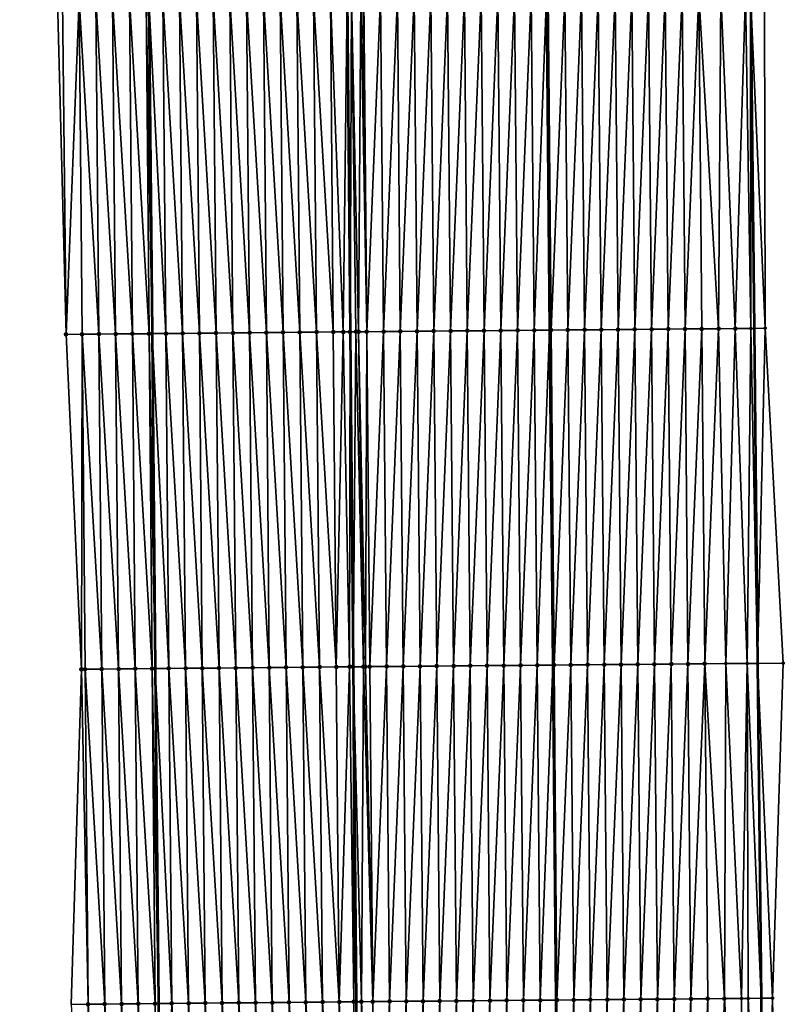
# Model space of a CAD drawing. Header units: feet. Extents: x 2010743 to 2022806, y 818705 to 837694.
# Tile 396 of 531: x 2011436 to 2011482, y 832293 to 832352. Entities that reach past the tile are written whole.
import ezdxf

# ---------------------------------------------------------------- set-up
doc = ezdxf.new("R2010")
doc.units = ezdxf.units.FT
doc.header["$MEASUREMENT"] = 0
for name, color, linetype, lineweight in [('EP_Travel Lane', 172, 'Continuous', 53), ('Road Shots', 141, 'Continuous', 100), ('STRIPING', 60, 'Continuous', 53)]:
    doc.layers.add(name, color=color, linetype=linetype, lineweight=lineweight)
doc.layers.add('I-77-MM17-21_NB-Surface-Border', color=7, linetype='Continuous')
doc.layers.add('I-77-MM17-21_NB-Surface-TIN', color=7, linetype='Continuous')

msp = doc.modelspace()

# ---------------------------------------------------------------- linework, layer by layer
at = {"layer": 'EP_Travel Lane'}
for points in [[(2011441.633, 832593.102, 306.405), (2011441.879, 832573.11, 306.894), (2011442.098, 832553.163, 307.397), (2011442.281, 832533.17, 307.881), (2011442.464, 832513.176, 308.348), (2011442.647, 832493.183, 308.815), (2011442.83, 832473.19, 309.324), (2011443.013, 832453.197, 309.825), (2011443.196, 832433.204, 310.299), (2011443.379, 832413.21, 310.776), (2011443.562, 832393.216, 311.244), (2011443.744, 832373.223, 311.733), (2011443.929, 832353.232, 312.237), (2011444.118, 832333.239, 312.7), (2011444.306, 832313.245, 313.17), (2011444.494, 832293.251, 313.631), (2011444.683, 832273.258, 314.1)], [(2011477.726, 832573.545, 306.622), (2011477.937, 832553.479, 307.106), (2011478.129, 832533.486, 307.615), (2011478.321, 832513.493, 308.119), (2011478.513, 832493.5, 308.595), (2011478.704, 832473.507, 309.093), (2011478.896, 832453.515, 309.616), (2011479.088, 832433.522, 310.11), (2011479.279, 832413.529, 310.597), (2011479.471, 832393.534, 311.048), (2011479.663, 832373.541, 311.537), (2011479.86, 832353.547, 312.068), (2011480.068, 832333.553, 312.499), (2011480.276, 832313.559, 312.944), (2011480.484, 832293.566, 313.456), (2011480.691, 832273.573, 313.939)]]:
    msp.add_polyline3d(points, dxfattribs=at)
at = {"layer": 'I-77-MM17-21_NB-Surface-Border', "color": 3, "linetype": 'Continuous', "lineweight": -3}
for points in [[(2011439.288, 832293.202, 313.486), (2011439.901, 832313.203, 313.053), (2011438.981, 832333.19, 312.561), (2011438.464, 832353.18, 312.078), (2011438.134, 832373.169, 311.58), (2011437.79, 832393.161, 311.089), (2011437.483, 832413.153, 310.61), (2011437.387, 832433.147, 310.14), (2011437.094, 832453.14, 309.656), (2011436.928, 832473.133, 309.159), (2011436.892, 832493.127, 308.664), (2011436.839, 832513.122, 308.191), (2011436.818, 832533.117, 307.729), (2011436.78, 832553.112, 307.25), (2011436.702, 832573.043, 306.774), (2011436.215, 832593.033, 306.291)], [(2011478.747, 832573.557, 306.586), (2011479.966, 832553.495, 307.027), (2011479.146, 832533.494, 307.577), (2011479.326, 832513.501, 308.084), (2011479.505, 832493.508, 308.561), (2011479.685, 832473.515, 309.061), (2011479.865, 832453.523, 309.583), (2011480.045, 832433.53, 310.079), (2011480.225, 832413.536, 310.568), (2011480.126, 832393.54, 311.025), (2011480.782, 832373.551, 311.516), (2011480.681, 832353.553, 312.023), (2011480.73, 832333.558, 312.487), (2011481.809, 832313.571, 312.895), (2011481.165, 832293.572, 313.433), (2011481.52, 832273.58, 313.913)]]:
    msp.add_polyline3d(points, dxfattribs=at)
at = {"layer": 'I-77-MM17-21_NB-Surface-TIN', "color": 128, "linetype": 'Continuous', "lineweight": -3}
for points in [[(2011440.942, 832333.209, 312.628), (2011440.765, 832353.202, 312.154), (2011439.765, 832353.193, 312.12)], [(2011441.942, 832333.218, 312.656), (2011441.765, 832353.212, 312.184), (2011440.765, 832353.202, 312.154)], [(2011440.942, 832333.209, 312.628), (2011441.942, 832333.218, 312.656), (2011440.765, 832353.202, 312.154)], [(2011442.942, 832333.228, 312.683), (2011442.765, 832353.221, 312.214), (2011441.765, 832353.212, 312.184)], [(2011441.942, 832333.218, 312.656), (2011442.942, 832333.228, 312.683), (2011441.765, 832353.212, 312.184)], [(2011443.942, 832333.237, 312.698), (2011443.764, 832353.231, 312.234), (2011442.765, 832353.221, 312.214)], [(2011442.942, 832333.228, 312.683), (2011443.942, 832333.237, 312.698), (2011442.765, 832353.221, 312.214)], [(2011443.764, 832353.231, 312.234), (2011444.118, 832333.239, 312.7), (2011443.929, 832353.232, 312.237)], [(2011443.942, 832333.237, 312.698), (2011444.118, 832333.239, 312.7), (2011443.764, 832353.231, 312.234)], [(2011444.942, 832333.246, 312.71), (2011444.764, 832353.24, 312.249), (2011443.929, 832353.232, 312.237)], [(2011444.942, 832333.246, 312.71), (2011443.929, 832353.232, 312.237), (2011444.118, 832333.239, 312.7)], [(2011445.942, 832333.255, 312.732), (2011445.764, 832353.249, 312.267), (2011444.764, 832353.24, 312.249)], [(2011444.942, 832333.246, 312.71), (2011445.942, 832333.255, 312.732), (2011444.764, 832353.24, 312.249)], [(2011446.942, 832333.265, 312.749), (2011446.764, 832353.259, 312.282), (2011445.764, 832353.249, 312.267)], [(2011445.942, 832333.255, 312.732), (2011446.942, 832333.265, 312.749), (2011445.764, 832353.249, 312.267)], [(2011447.942, 832333.274, 312.762), (2011447.764, 832353.268, 312.293), (2011446.764, 832353.259, 312.282)], [(2011446.942, 832333.265, 312.749), (2011447.942, 832333.274, 312.762), (2011446.764, 832353.259, 312.282)], [(2011448.942, 832333.283, 312.772), (2011448.764, 832353.277, 312.306), (2011447.764, 832353.268, 312.293)], [(2011447.942, 832333.274, 312.762), (2011448.942, 832333.283, 312.772), (2011447.764, 832353.268, 312.293)], [(2011449.942, 832333.292, 312.783), (2011449.764, 832353.286, 312.316), (2011448.764, 832353.277, 312.306)], [(2011448.942, 832333.283, 312.772), (2011449.942, 832333.292, 312.783), (2011448.764, 832353.277, 312.306)], [(2011450.942, 832333.301, 312.793), (2011450.764, 832353.295, 312.327), (2011449.764, 832353.286, 312.316)], [(2011449.942, 832333.292, 312.783), (2011450.942, 832333.301, 312.793), (2011449.764, 832353.286, 312.316)], [(2011451.941, 832333.31, 312.804), (2011451.764, 832353.304, 312.337), (2011450.764, 832353.295, 312.327)], [(2011450.942, 832333.301, 312.793), (2011451.941, 832333.31, 312.804), (2011450.764, 832353.295, 312.327)], [(2011452.941, 832333.32, 312.817), (2011452.764, 832353.313, 312.35), (2011451.764, 832353.304, 312.337)], [(2011451.941, 832333.31, 312.804), (2011452.941, 832333.32, 312.817), (2011451.764, 832353.304, 312.337)], [(2011453.941, 832333.329, 312.834), (2011453.764, 832353.323, 312.363), (2011452.764, 832353.313, 312.35)], [(2011452.941, 832333.32, 312.817), (2011453.941, 832333.329, 312.834), (2011452.764, 832353.313, 312.35)], [(2011454.941, 832333.338, 312.852), (2011454.764, 832353.332, 312.377), (2011453.764, 832353.323, 312.363)], [(2011453.941, 832333.329, 312.834), (2011454.941, 832333.338, 312.852), (2011453.764, 832353.323, 312.363)], [(2011455.532, 832333.344, 312.859), (2011455.764, 832353.341, 312.393), (2011454.764, 832353.332, 312.377)], [(2011454.941, 832333.338, 312.852), (2011455.532, 832333.344, 312.859), (2011454.764, 832353.332, 312.377)], [(2011455.532, 832333.344, 312.859), (2011455.941, 832333.347, 312.862), (2011455.764, 832353.341, 312.393)], [(2011456.02, 832353.343, 312.396), (2011455.764, 832353.341, 312.393), (2011455.941, 832333.347, 312.862)], [(2011456.288, 832333.35, 312.862), (2011456.02, 832353.343, 312.396), (2011455.941, 832333.347, 312.862)], [(2011456.451, 832333.352, 312.862), (2011456.583, 832353.348, 312.4), (2011456.02, 832353.343, 312.396)], [(2011456.288, 832333.35, 312.862), (2011456.451, 832333.352, 312.862), (2011456.02, 832353.343, 312.396)], [(2011456.451, 832333.352, 312.862), (2011456.941, 832333.356, 312.86), (2011456.583, 832353.348, 312.4)], [(2011456.941, 832333.356, 312.86), (2011456.7, 832353.349, 312.401), (2011456.583, 832353.348, 312.4)], [(2011456.941, 832333.356, 312.86), (2011456.764, 832353.35, 312.4), (2011456.7, 832353.349, 312.401)], [(2011456.941, 832333.356, 312.86), (2011457.764, 832353.359, 312.389), (2011456.764, 832353.35, 312.4)], [(2011456.941, 832333.356, 312.86), (2011457.941, 832333.365, 312.851), (2011457.764, 832353.359, 312.389)], [(2011457.941, 832333.365, 312.851), (2011458.764, 832353.367, 312.37), (2011457.764, 832353.359, 312.389)], [(2011457.941, 832333.365, 312.851), (2011458.941, 832333.373, 312.835), (2011458.764, 832353.367, 312.37)], [(2011458.941, 832333.373, 312.835), (2011459.764, 832353.375, 312.35), (2011458.764, 832353.367, 312.37)], [(2011458.941, 832333.373, 312.835), (2011459.941, 832333.382, 312.816), (2011459.764, 832353.375, 312.35)], [(2011459.941, 832333.382, 312.816), (2011460.764, 832353.384, 312.332), (2011459.764, 832353.375, 312.35)], [(2011459.941, 832333.382, 312.816), (2011460.941, 832333.39, 312.798), (2011460.764, 832353.384, 312.332)], [(2011460.941, 832333.39, 312.798), (2011461.764, 832353.392, 312.314), (2011460.764, 832353.384, 312.332)], [(2011460.941, 832333.39, 312.798), (2011461.941, 832333.399, 312.781), (2011461.764, 832353.392, 312.314)], [(2011462.764, 832353.401, 312.296), (2011461.764, 832353.392, 312.314), (2011461.941, 832333.399, 312.781)], [(2011462.941, 832333.407, 312.764), (2011462.764, 832353.401, 312.296), (2011461.941, 832333.399, 312.781)], [(2011462.941, 832333.407, 312.764), (2011463.764, 832353.409, 312.278), (2011462.764, 832353.401, 312.296)], [(2011462.941, 832333.407, 312.764), (2011463.941, 832333.416, 312.748), (2011463.764, 832353.409, 312.278)], [(2011463.941, 832333.416, 312.748), (2011464.764, 832353.418, 312.262), (2011463.764, 832353.409, 312.278)], [(2011463.941, 832333.416, 312.748), (2011464.941, 832333.424, 312.733), (2011464.764, 832353.418, 312.262)], [(2011464.941, 832333.424, 312.733), (2011465.764, 832353.426, 312.25), (2011464.764, 832353.418, 312.262)], [(2011464.941, 832333.424, 312.733), (2011465.941, 832333.433, 312.721), (2011465.764, 832353.426, 312.25)], [(2011465.941, 832333.433, 312.721), (2011466.764, 832353.435, 312.239), (2011465.764, 832353.426, 312.25)], [(2011465.941, 832333.433, 312.721), (2011466.941, 832333.441, 312.71), (2011466.764, 832353.435, 312.239)], [(2011466.941, 832333.441, 312.71), (2011467.663, 832353.443, 312.23), (2011466.764, 832353.435, 312.239)], [(2011466.941, 832333.441, 312.71), (2011467.854, 832333.449, 312.697), (2011467.663, 832353.443, 312.23)], [(2011467.764, 832353.444, 312.229), (2011467.663, 832353.443, 312.23), (2011467.854, 832333.449, 312.697)], [(2011467.941, 832333.45, 312.696), (2011468.763, 832353.452, 312.218), (2011467.764, 832353.444, 312.229)], [(2011467.941, 832333.45, 312.696), (2011467.764, 832353.444, 312.229), (2011467.854, 832333.449, 312.697)], [(2011467.941, 832333.45, 312.696), (2011468.941, 832333.458, 312.68), (2011468.763, 832353.452, 312.218)], [(2011468.941, 832333.458, 312.68), (2011469.763, 832353.461, 312.202), (2011468.763, 832353.452, 312.218)], [(2011468.941, 832333.458, 312.68), (2011469.941, 832333.467, 312.664), (2011469.763, 832353.461, 312.202)], [(2011469.941, 832333.467, 312.664), (2011470.763, 832353.469, 312.184), (2011469.763, 832353.461, 312.202)], [(2011469.941, 832333.467, 312.664), (2011470.941, 832333.475, 312.648), (2011470.763, 832353.469, 312.184)], [(2011470.941, 832333.475, 312.648), (2011471.763, 832353.478, 312.17), (2011470.763, 832353.469, 312.184)], [(2011470.941, 832333.475, 312.648), (2011471.941, 832333.484, 312.631), (2011471.763, 832353.478, 312.17)], [(2011471.941, 832333.484, 312.631), (2011472.763, 832353.486, 312.161), (2011471.763, 832353.478, 312.17)], [(2011471.941, 832333.484, 312.631), (2011472.941, 832333.492, 312.614), (2011472.763, 832353.486, 312.161)], [(2011472.941, 832333.492, 312.614), (2011473.763, 832353.495, 312.152), (2011472.763, 832353.486, 312.161)], [(2011472.941, 832333.492, 312.614), (2011473.941, 832333.501, 312.597), (2011473.763, 832353.495, 312.152)], [(2011473.941, 832333.501, 312.597), (2011474.763, 832353.504, 312.142), (2011473.763, 832353.495, 312.152)], [(2011473.941, 832333.501, 312.597), (2011474.941, 832333.509, 312.583), (2011474.763, 832353.504, 312.142)], [(2011474.941, 832333.509, 312.583), (2011475.763, 832353.512, 312.132), (2011474.763, 832353.504, 312.142)], [(2011474.941, 832333.509, 312.583), (2011475.941, 832333.518, 312.57), (2011475.763, 832353.512, 312.132)], [(2011475.941, 832333.518, 312.57), (2011476.763, 832353.521, 312.121), (2011475.763, 832353.512, 312.132)], [(2011475.941, 832333.518, 312.57), (2011476.941, 832333.526, 312.556), (2011476.763, 832353.521, 312.121)], [(2011477.941, 832333.535, 312.537), (2011478.072, 832353.532, 312.101), (2011476.763, 832353.521, 312.121)], [(2011476.941, 832333.526, 312.556), (2011477.941, 832333.535, 312.537), (2011476.763, 832353.521, 312.121)], [(2011477.941, 832333.535, 312.537), (2011478.94, 832333.543, 312.513), (2011478.072, 832353.532, 312.101)], [(2011478.94, 832333.543, 312.513), (2011479.546, 832353.545, 312.085), (2011478.072, 832353.532, 312.101)], [(2011479.865, 832333.551, 312.503), (2011479.546, 832353.545, 312.085), (2011478.94, 832333.543, 312.513)], [(2011479.865, 832333.551, 312.503), (2011479.86, 832353.547, 312.068), (2011479.546, 832353.545, 312.085)], [(2011480.73, 832333.558, 312.487), (2011480.681, 832353.553, 312.023), (2011479.86, 832353.547, 312.068)], [(2011480.73, 832333.558, 312.487), (2011479.86, 832353.547, 312.068), (2011480.068, 832333.553, 312.499)], [(2011479.865, 832333.551, 312.503), (2011480.068, 832333.553, 312.499), (2011479.86, 832353.547, 312.068)], [(2011438.981, 832333.19, 312.561), (2011438.765, 832353.183, 312.088), (2011438.464, 832353.18, 312.078)], [(2011438.981, 832333.19, 312.561), (2011439.765, 832353.193, 312.12), (2011438.765, 832353.183, 312.088)], [(2011438.981, 832333.19, 312.561), (2011439.942, 832333.199, 312.594), (2011439.765, 832353.193, 312.12)], [(2011439.942, 832333.199, 312.594), (2011440.942, 832333.209, 312.628), (2011439.765, 832353.193, 312.12)], [(2011442.119, 832313.224, 313.122), (2011441.942, 832333.218, 312.656), (2011440.942, 832333.209, 312.628)], [(2011443.119, 832313.234, 313.149), (2011442.942, 832333.228, 312.683), (2011441.942, 832333.218, 312.656)], [(2011442.119, 832313.224, 313.122), (2011443.119, 832313.234, 313.149), (2011441.942, 832333.218, 312.656)], [(2011444.119, 832313.243, 313.168), (2011443.942, 832333.237, 312.698), (2011442.942, 832333.228, 312.683)], [(2011443.119, 832313.234, 313.149), (2011444.119, 832313.243, 313.168), (2011442.942, 832333.228, 312.683)], [(2011443.942, 832333.237, 312.698), (2011444.306, 832313.245, 313.17), (2011444.118, 832333.239, 312.7)], [(2011444.119, 832313.243, 313.168), (2011444.306, 832313.245, 313.17), (2011443.942, 832333.237, 312.698)], [(2011445.119, 832313.252, 313.18), (2011444.942, 832333.246, 312.71), (2011444.118, 832333.239, 312.7)], [(2011445.119, 832313.252, 313.18), (2011444.118, 832333.239, 312.7), (2011444.306, 832313.245, 313.17)], [(2011446.119, 832313.262, 313.196), (2011445.942, 832333.255, 312.732), (2011444.942, 832333.246, 312.71)], [(2011445.119, 832313.252, 313.18), (2011446.119, 832313.262, 313.196), (2011444.942, 832333.246, 312.71)], [(2011447.119, 832313.271, 313.209), (2011446.942, 832333.265, 312.749), (2011445.942, 832333.255, 312.732)], [(2011446.119, 832313.262, 313.196), (2011447.119, 832313.271, 313.209), (2011445.942, 832333.255, 312.732)], [(2011448.119, 832313.28, 313.221), (2011447.942, 832333.274, 312.762), (2011446.942, 832333.265, 312.749)], [(2011447.119, 832313.271, 313.209), (2011448.119, 832313.28, 313.221), (2011446.942, 832333.265, 312.749)], [(2011449.119, 832313.289, 313.234), (2011448.942, 832333.283, 312.772), (2011447.942, 832333.274, 312.762)], [(2011448.119, 832313.28, 313.221), (2011449.119, 832313.289, 313.234), (2011447.942, 832333.274, 312.762)], [(2011450.119, 832313.298, 313.244), (2011449.942, 832333.292, 312.783), (2011448.942, 832333.283, 312.772)], [(2011449.119, 832313.289, 313.234), (2011450.119, 832313.298, 313.244), (2011448.942, 832333.283, 312.772)], [(2011451.119, 832313.307, 313.252), (2011450.942, 832333.301, 312.793), (2011449.942, 832333.292, 312.783)], [(2011450.119, 832313.298, 313.244), (2011451.119, 832313.307, 313.252), (2011449.942, 832333.292, 312.783)], [(2011452.119, 832313.316, 313.26), (2011451.941, 832333.31, 312.804), (2011450.942, 832333.301, 312.793)], [(2011451.119, 832313.307, 313.252), (2011452.119, 832313.316, 313.26), (2011450.942, 832333.301, 312.793)], [(2011453.119, 832313.326, 313.272), (2011452.941, 832333.32, 312.817), (2011451.941, 832333.31, 312.804)], [(2011452.119, 832313.316, 313.26), (2011453.119, 832313.326, 313.272), (2011451.941, 832333.31, 312.804)], [(2011454.119, 832313.335, 313.289), (2011453.941, 832333.329, 312.834), (2011452.941, 832333.32, 312.817)], [(2011453.119, 832313.326, 313.272), (2011454.119, 832313.335, 313.289), (2011452.941, 832333.32, 312.817)], [(2011455.119, 832313.344, 313.305), (2011454.941, 832333.338, 312.852), (2011453.941, 832333.329, 312.834)], [(2011454.119, 832313.335, 313.289), (2011455.119, 832313.344, 313.305), (2011453.941, 832333.329, 312.834)], [(2011455.119, 832313.344, 313.305), (2011455.532, 832333.344, 312.859), (2011454.941, 832333.338, 312.852)], [(2011455.119, 832313.344, 313.305), (2011455.908, 832313.351, 313.314), (2011455.532, 832333.344, 312.859)], [(2011455.908, 832313.351, 313.314), (2011455.941, 832333.347, 312.862), (2011455.532, 832333.344, 312.859)], [(2011455.908, 832313.351, 313.314), (2011456.119, 832313.353, 313.315), (2011455.941, 832333.347, 312.862)], [(2011456.288, 832333.35, 312.862), (2011455.941, 832333.347, 312.862), (2011456.119, 832313.353, 313.315)], [(2011456.741, 832313.359, 313.317), (2011456.288, 832333.35, 312.862), (2011456.119, 832313.353, 313.315)], [(2011456.741, 832313.359, 313.317), (2011456.451, 832333.352, 312.862), (2011456.288, 832333.35, 312.862)], [(2011456.86, 832313.36, 313.317), (2011456.941, 832333.356, 312.86), (2011456.451, 832333.352, 312.862)], [(2011456.741, 832313.359, 313.317), (2011456.86, 832313.36, 313.317), (2011456.451, 832333.352, 312.862)], [(2011456.86, 832313.36, 313.317), (2011457.119, 832313.362, 313.316), (2011456.941, 832333.356, 312.86)], [(2011457.119, 832313.362, 313.316), (2011457.941, 832333.365, 312.851), (2011456.941, 832333.356, 312.86)], [(2011457.119, 832313.362, 313.316), (2011458.119, 832313.371, 313.3), (2011457.941, 832333.365, 312.851)], [(2011458.119, 832313.371, 313.3), (2011458.941, 832333.373, 312.835), (2011457.941, 832333.365, 312.851)], [(2011458.119, 832313.371, 313.3), (2011459.119, 832313.379, 313.281), (2011458.941, 832333.373, 312.835)], [(2011459.119, 832313.379, 313.281), (2011459.941, 832333.382, 312.816), (2011458.941, 832333.373, 312.835)], [(2011459.119, 832313.379, 313.281), (2011460.118, 832313.387, 313.264), (2011459.941, 832333.382, 312.816)], [(2011460.118, 832313.387, 313.264), (2011460.941, 832333.39, 312.798), (2011459.941, 832333.382, 312.816)], [(2011460.118, 832313.387, 313.264), (2011461.118, 832313.396, 313.246), (2011460.941, 832333.39, 312.798)], [(2011461.118, 832313.396, 313.246), (2011461.941, 832333.399, 312.781), (2011460.941, 832333.39, 312.798)], [(2011461.118, 832313.396, 313.246), (2011462.118, 832313.404, 313.226), (2011461.941, 832333.399, 312.781)], [(2011462.941, 832333.407, 312.764), (2011461.941, 832333.399, 312.781), (2011462.118, 832313.404, 313.226)], [(2011463.118, 832313.413, 313.208), (2011462.941, 832333.407, 312.764), (2011462.118, 832313.404, 313.226)], [(2011463.118, 832313.413, 313.208), (2011463.941, 832333.416, 312.748), (2011462.941, 832333.407, 312.764)], [(2011463.118, 832313.413, 313.208), (2011464.118, 832313.421, 313.19), (2011463.941, 832333.416, 312.748)], [(2011464.118, 832313.421, 313.19), (2011464.941, 832333.424, 312.733), (2011463.941, 832333.416, 312.748)], [(2011464.118, 832313.421, 313.19), (2011465.118, 832313.43, 313.173), (2011464.941, 832333.424, 312.733)], [(2011465.118, 832313.43, 313.173), (2011465.941, 832333.433, 312.721), (2011464.941, 832333.424, 312.733)], [(2011465.118, 832313.43, 313.173), (2011466.118, 832313.438, 313.157), (2011465.941, 832333.433, 312.721)], [(2011466.118, 832313.438, 313.157), (2011466.941, 832333.441, 312.71), (2011465.941, 832333.433, 312.721)], [(2011466.118, 832313.438, 313.157), (2011467.118, 832313.447, 313.143), (2011466.941, 832333.441, 312.71)], [(2011467.118, 832313.447, 313.143), (2011467.854, 832333.449, 312.697), (2011466.941, 832333.441, 312.71)], [(2011467.118, 832313.447, 313.143), (2011468.045, 832313.455, 313.129), (2011467.854, 832333.449, 312.697)], [(2011467.941, 832333.45, 312.696), (2011467.854, 832333.449, 312.697), (2011468.045, 832313.455, 313.129)], [(2011468.118, 832313.455, 313.128), (2011468.941, 832333.458, 312.68), (2011467.941, 832333.45, 312.696)], [(2011468.118, 832313.455, 313.128), (2011467.941, 832333.45, 312.696), (2011468.045, 832313.455, 313.129)], [(2011468.118, 832313.455, 313.128), (2011469.118, 832313.464, 313.112), (2011468.941, 832333.458, 312.68)], [(2011469.118, 832313.464, 313.112), (2011469.941, 832333.467, 312.664), (2011468.941, 832333.458, 312.68)], [(2011469.118, 832313.464, 313.112), (2011470.118, 832313.472, 313.094), (2011469.941, 832333.467, 312.664)], [(2011470.118, 832313.472, 313.094), (2011470.941, 832333.475, 312.648), (2011469.941, 832333.467, 312.664)], [(2011470.118, 832313.472, 313.094), (2011471.118, 832313.481, 313.077), (2011470.941, 832333.475, 312.648)], [(2011471.118, 832313.481, 313.077), (2011471.941, 832333.484, 312.631), (2011470.941, 832333.475, 312.648)], [(2011471.118, 832313.481, 313.077), (2011472.118, 832313.489, 313.062), (2011471.941, 832333.484, 312.631)], [(2011472.118, 832313.489, 313.062), (2011472.941, 832333.492, 312.614), (2011471.941, 832333.484, 312.631)], [(2011472.118, 832313.489, 313.062), (2011473.118, 832313.498, 313.05), (2011472.941, 832333.492, 312.614)], [(2011473.118, 832313.498, 313.05), (2011473.941, 832333.501, 312.597), (2011472.941, 832333.492, 312.614)], [(2011473.118, 832313.498, 313.05), (2011474.118, 832313.506, 313.037), (2011473.941, 832333.501, 312.597)], [(2011474.118, 832313.506, 313.037), (2011474.941, 832333.509, 312.583), (2011473.941, 832333.501, 312.597)], [(2011474.118, 832313.506, 313.037), (2011475.118, 832313.515, 313.026), (2011474.941, 832333.509, 312.583)], [(2011475.118, 832313.515, 313.026), (2011475.941, 832333.518, 312.57), (2011474.941, 832333.509, 312.583)], [(2011475.118, 832313.515, 313.026), (2011476.118, 832313.523, 313.016), (2011475.941, 832333.518, 312.57)], [(2011476.118, 832313.523, 313.016), (2011476.941, 832333.526, 312.556), (2011475.941, 832333.518, 312.57)], [(2011476.118, 832313.523, 313.016), (2011477.118, 832313.532, 313.006), (2011476.941, 832333.526, 312.556)], [(2011477.118, 832313.532, 313.006), (2011477.941, 832333.535, 312.537), (2011476.941, 832333.526, 312.556)], [(2011478.386, 832313.543, 312.992), (2011477.941, 832333.535, 312.537), (2011477.118, 832313.532, 313.006)], [(2011478.386, 832313.543, 312.992), (2011478.94, 832333.543, 312.513), (2011477.941, 832333.535, 312.537)], [(2011479.657, 832313.554, 312.963), (2011478.94, 832333.543, 312.513), (2011478.386, 832313.543, 312.992)], [(2011479.657, 832313.554, 312.963), (2011479.865, 832333.551, 312.503), (2011478.94, 832333.543, 312.513)], [(2011479.657, 832313.554, 312.963), (2011480.276, 832313.559, 312.944), (2011479.865, 832333.551, 312.503)], [(2011479.865, 832333.551, 312.503), (2011480.276, 832313.559, 312.944), (2011480.068, 832333.553, 312.499)], [(2011480.278, 832313.559, 312.944), (2011480.73, 832333.558, 312.487), (2011480.068, 832333.553, 312.499)], [(2011480.278, 832313.559, 312.944), (2011480.068, 832333.553, 312.499), (2011480.276, 832313.559, 312.944)], [(2011480.278, 832313.559, 312.944), (2011481.809, 832313.571, 312.895), (2011480.73, 832333.558, 312.487)], [(2011439.901, 832313.203, 313.053), (2011439.942, 832333.199, 312.594), (2011438.981, 832333.19, 312.561)], [(2011439.901, 832313.203, 313.053), (2011440.119, 832313.205, 313.06), (2011439.942, 832333.199, 312.594)], [(2011441.119, 832313.215, 313.093), (2011440.942, 832333.209, 312.628), (2011439.942, 832333.199, 312.594)], [(2011440.119, 832313.205, 313.06), (2011441.119, 832313.215, 313.093), (2011439.942, 832333.199, 312.594)], [(2011441.119, 832313.215, 313.093), (2011442.119, 832313.224, 313.122), (2011440.942, 832333.209, 312.628)], [(2011443.297, 832293.24, 313.603), (2011443.119, 832313.234, 313.149), (2011442.119, 832313.224, 313.122)], [(2011444.296, 832293.249, 313.628), (2011444.119, 832313.243, 313.168), (2011443.119, 832313.234, 313.149)], [(2011443.297, 832293.24, 313.603), (2011444.296, 832293.249, 313.628), (2011443.119, 832313.234, 313.149)], [(2011444.119, 832313.243, 313.168), (2011444.494, 832293.251, 313.631), (2011444.306, 832313.245, 313.17)], [(2011444.296, 832293.249, 313.628), (2011444.494, 832293.251, 313.631), (2011444.119, 832313.243, 313.168)], [(2011445.296, 832293.258, 313.641), (2011445.119, 832313.252, 313.18), (2011444.306, 832313.245, 313.17)], [(2011445.296, 832293.258, 313.641), (2011444.306, 832313.245, 313.17), (2011444.494, 832293.251, 313.631)], [(2011446.296, 832293.268, 313.656), (2011446.119, 832313.262, 313.196), (2011445.119, 832313.252, 313.18)], [(2011445.296, 832293.258, 313.641), (2011446.296, 832293.268, 313.656), (2011445.119, 832313.252, 313.18)], [(2011447.296, 832293.277, 313.67), (2011447.119, 832313.271, 313.209), (2011446.119, 832313.262, 313.196)], [(2011446.296, 832293.268, 313.656), (2011447.296, 832293.277, 313.67), (2011446.119, 832313.262, 313.196)], [(2011448.296, 832293.286, 313.68), (2011448.119, 832313.28, 313.221), (2011447.119, 832313.271, 313.209)], [(2011447.296, 832293.277, 313.67), (2011448.296, 832293.286, 313.68), (2011447.119, 832313.271, 313.209)], [(2011449.296, 832293.295, 313.688), (2011449.119, 832313.289, 313.234), (2011448.119, 832313.28, 313.221)], [(2011448.296, 832293.286, 313.68), (2011449.296, 832293.295, 313.688), (2011448.119, 832313.28, 313.221)], [(2011450.296, 832293.304, 313.697), (2011450.119, 832313.298, 313.244), (2011449.119, 832313.289, 313.234)], [(2011449.296, 832293.295, 313.688), (2011450.296, 832293.304, 313.697), (2011449.119, 832313.289, 313.234)], [(2011451.296, 832293.313, 313.705), (2011451.119, 832313.307, 313.252), (2011450.119, 832313.298, 313.244)], [(2011450.296, 832293.304, 313.697), (2011451.296, 832293.313, 313.705), (2011450.119, 832313.298, 313.244)], [(2011452.296, 832293.322, 313.715), (2011452.119, 832313.316, 313.26), (2011451.119, 832313.307, 313.252)], [(2011451.296, 832293.313, 313.705), (2011452.296, 832293.322, 313.715), (2011451.119, 832313.307, 313.252)], [(2011453.296, 832293.331, 313.726), (2011453.119, 832313.326, 313.272), (2011452.119, 832313.316, 313.26)], [(2011452.296, 832293.322, 313.715), (2011453.296, 832293.331, 313.726), (2011452.119, 832313.316, 313.26)], [(2011454.296, 832293.341, 313.735), (2011454.119, 832313.335, 313.289), (2011453.119, 832313.326, 313.272)], [(2011453.296, 832293.331, 313.726), (2011454.296, 832293.341, 313.735), (2011453.119, 832313.326, 313.272)], [(2011455.296, 832293.35, 313.749), (2011455.119, 832313.344, 313.305), (2011454.119, 832313.335, 313.289)], [(2011454.296, 832293.341, 313.735), (2011455.296, 832293.35, 313.749), (2011454.119, 832313.335, 313.289)], [(2011455.296, 832293.35, 313.749), (2011455.908, 832313.351, 313.314), (2011455.119, 832313.344, 313.305)], [(2011455.296, 832293.35, 313.749), (2011456.161, 832293.358, 313.758), (2011455.908, 832313.351, 313.314)], [(2011456.161, 832293.358, 313.758), (2011456.119, 832313.353, 313.315), (2011455.908, 832313.351, 313.314)], [(2011456.622, 832293.362, 313.761), (2011456.741, 832313.359, 313.317), (2011456.119, 832313.353, 313.315)], [(2011456.622, 832293.362, 313.761), (2011456.119, 832313.353, 313.315), (2011456.296, 832293.359, 313.759)], [(2011456.161, 832293.358, 313.758), (2011456.296, 832293.359, 313.759), (2011456.119, 832313.353, 313.315)], [(2011456.622, 832293.362, 313.761), (2011457.296, 832293.368, 313.756), (2011456.741, 832313.359, 313.317)], [(2011457.296, 832293.368, 313.756), (2011456.86, 832313.36, 313.317), (2011456.741, 832313.359, 313.317)], [(2011457.296, 832293.368, 313.756), (2011457.119, 832313.362, 313.316), (2011456.86, 832313.36, 313.317)], [(2011457.296, 832293.368, 313.756), (2011458.119, 832313.371, 313.3), (2011457.119, 832313.362, 313.316)], [(2011457.296, 832293.368, 313.756), (2011458.296, 832293.376, 313.738), (2011458.119, 832313.371, 313.3)], [(2011458.296, 832293.376, 313.738), (2011459.119, 832313.379, 313.281), (2011458.119, 832313.371, 313.3)], [(2011458.296, 832293.376, 313.738), (2011459.296, 832293.385, 313.722), (2011459.119, 832313.379, 313.281)], [(2011459.296, 832293.385, 313.722), (2011460.118, 832313.387, 313.264), (2011459.119, 832313.379, 313.281)], [(2011459.296, 832293.385, 313.722), (2011460.296, 832293.393, 313.703), (2011460.118, 832313.387, 313.264)], [(2011460.296, 832293.393, 313.703), (2011461.118, 832313.396, 313.246), (2011460.118, 832313.387, 313.264)], [(2011460.296, 832293.393, 313.703), (2011461.296, 832293.401, 313.683), (2011461.118, 832313.396, 313.246)], [(2011461.296, 832293.401, 313.683), (2011462.118, 832313.404, 313.226), (2011461.118, 832313.396, 313.246)], [(2011461.296, 832293.401, 313.683), (2011462.296, 832293.41, 313.664), (2011462.118, 832313.404, 313.226)], [(2011463.118, 832313.413, 313.208), (2011462.118, 832313.404, 313.226), (2011462.296, 832293.41, 313.664)], [(2011463.296, 832293.418, 313.644), (2011463.118, 832313.413, 313.208), (2011462.296, 832293.41, 313.664)], [(2011463.296, 832293.418, 313.644), (2011464.118, 832313.421, 313.19), (2011463.118, 832313.413, 313.208)], [(2011463.296, 832293.418, 313.644), (2011464.296, 832293.427, 313.626), (2011464.118, 832313.421, 313.19)], [(2011464.296, 832293.427, 313.626), (2011465.118, 832313.43, 313.173), (2011464.118, 832313.421, 313.19)], [(2011464.296, 832293.427, 313.626), (2011465.296, 832293.435, 313.608), (2011465.118, 832313.43, 313.173)], [(2011465.296, 832293.435, 313.608), (2011466.118, 832313.438, 313.157), (2011465.118, 832313.43, 313.173)], [(2011465.296, 832293.435, 313.608), (2011466.296, 832293.444, 313.591), (2011466.118, 832313.438, 313.157)], [(2011466.296, 832293.444, 313.591), (2011467.118, 832313.447, 313.143), (2011466.118, 832313.438, 313.157)], [(2011466.296, 832293.444, 313.591), (2011467.296, 832293.452, 313.575), (2011467.118, 832313.447, 313.143)], [(2011467.296, 832293.452, 313.575), (2011468.045, 832313.455, 313.129), (2011467.118, 832313.447, 313.143)], [(2011467.296, 832293.452, 313.575), (2011468.236, 832293.46, 313.565), (2011468.045, 832313.455, 313.129)], [(2011468.118, 832313.455, 313.128), (2011468.045, 832313.455, 313.129), (2011468.236, 832293.46, 313.565)], [(2011468.296, 832293.461, 313.564), (2011469.118, 832313.464, 313.112), (2011468.118, 832313.455, 313.128)], [(2011468.296, 832293.461, 313.564), (2011468.118, 832313.455, 313.128), (2011468.236, 832293.46, 313.565)], [(2011468.296, 832293.461, 313.564), (2011469.296, 832293.469, 313.56), (2011469.118, 832313.464, 313.112)], [(2011469.296, 832293.469, 313.56), (2011470.118, 832313.472, 313.094), (2011469.118, 832313.464, 313.112)], [(2011469.296, 832293.469, 313.56), (2011470.295, 832293.478, 313.557), (2011470.118, 832313.472, 313.094)], [(2011470.295, 832293.478, 313.557), (2011471.118, 832313.481, 313.077), (2011470.118, 832313.472, 313.094)], [(2011470.295, 832293.478, 313.557), (2011471.295, 832293.487, 313.55), (2011471.118, 832313.481, 313.077)], [(2011471.295, 832293.487, 313.55), (2011472.118, 832313.489, 313.062), (2011471.118, 832313.481, 313.077)], [(2011471.295, 832293.487, 313.55), (2011472.295, 832293.496, 313.539), (2011472.118, 832313.489, 313.062)], [(2011472.295, 832293.496, 313.539), (2011473.118, 832313.498, 313.05), (2011472.118, 832313.489, 313.062)], [(2011472.295, 832293.496, 313.539), (2011473.295, 832293.504, 313.529), (2011473.118, 832313.498, 313.05)], [(2011473.295, 832293.504, 313.529), (2011474.118, 832313.506, 313.037), (2011473.118, 832313.498, 313.05)], [(2011473.295, 832293.504, 313.529), (2011474.295, 832293.513, 313.521), (2011474.118, 832313.506, 313.037)], [(2011474.295, 832293.513, 313.521), (2011475.118, 832313.515, 313.026), (2011474.118, 832313.506, 313.037)], [(2011474.295, 832293.513, 313.521), (2011475.295, 832293.522, 313.517), (2011475.118, 832313.515, 313.026)], [(2011475.295, 832293.522, 313.517), (2011476.118, 832313.523, 313.016), (2011475.118, 832313.515, 313.026)], [(2011475.295, 832293.522, 313.517), (2011476.295, 832293.53, 313.512), (2011476.118, 832313.523, 313.016)], [(2011476.295, 832293.53, 313.512), (2011477.118, 832313.532, 313.006), (2011476.118, 832313.523, 313.016)], [(2011476.295, 832293.53, 313.512), (2011477.295, 832293.539, 313.502), (2011477.118, 832313.532, 313.006)], [(2011478.295, 832293.547, 313.486), (2011478.386, 832313.543, 312.992), (2011477.118, 832313.532, 313.006)], [(2011477.295, 832293.539, 313.502), (2011478.295, 832293.547, 313.486), (2011477.118, 832313.532, 313.006)], [(2011479.317, 832293.557, 313.49), (2011478.386, 832313.543, 312.992), (2011478.295, 832293.547, 313.486)], [(2011479.317, 832293.557, 313.49), (2011479.657, 832313.554, 312.963), (2011478.386, 832313.543, 312.992)], [(2011479.705, 832293.56, 313.482), (2011479.657, 832313.554, 312.963), (2011479.317, 832293.557, 313.49)], [(2011479.657, 832313.554, 312.963), (2011480.484, 832293.566, 313.456), (2011480.276, 832313.559, 312.944)], [(2011479.705, 832293.56, 313.482), (2011480.484, 832293.566, 313.456), (2011479.657, 832313.554, 312.963)], [(2011480.278, 832313.559, 312.944), (2011480.276, 832313.559, 312.944), (2011480.484, 832293.566, 313.456)], [(2011481.165, 832293.572, 313.433), (2011481.809, 832313.571, 312.895), (2011480.278, 832313.559, 312.944)], [(2011481.165, 832293.572, 313.433), (2011480.278, 832313.559, 312.944), (2011480.484, 832293.566, 313.456)], [(2011439.288, 832293.202, 313.486), (2011439.297, 832293.202, 313.487), (2011439.901, 832313.203, 313.053)], [(2011439.297, 832293.202, 313.487), (2011440.297, 832293.211, 313.518), (2011439.901, 832313.203, 313.053)], [(2011440.297, 832293.211, 313.518), (2011440.119, 832313.205, 313.06), (2011439.901, 832313.203, 313.053)], [(2011441.297, 832293.221, 313.551), (2011441.119, 832313.215, 313.093), (2011440.119, 832313.205, 313.06)], [(2011440.297, 832293.211, 313.518), (2011441.297, 832293.221, 313.551), (2011440.119, 832313.205, 313.06)], [(2011442.297, 832293.23, 313.573), (2011442.119, 832313.224, 313.122), (2011441.119, 832313.215, 313.093)], [(2011441.297, 832293.221, 313.551), (2011442.297, 832293.23, 313.573), (2011441.119, 832313.215, 313.093)], [(2011442.297, 832293.23, 313.573), (2011443.297, 832293.24, 313.603), (2011442.119, 832313.224, 313.122)], [(2011444.474, 832273.256, 314.099), (2011444.296, 832293.249, 313.628), (2011443.297, 832293.24, 313.603)], [(2011444.474, 832273.256, 314.099), (2011444.494, 832293.251, 313.631), (2011444.296, 832293.249, 313.628)], [(2011444.474, 832273.256, 314.099), (2011444.683, 832273.258, 314.1), (2011444.494, 832293.251, 313.631)], [(2011445.296, 832293.258, 313.641), (2011444.494, 832293.251, 313.631), (2011444.683, 832273.258, 314.1)], [(2011445.474, 832273.265, 314.106), (2011445.296, 832293.258, 313.641), (2011444.683, 832273.258, 314.1)], [(2011446.474, 832273.274, 314.123), (2011446.296, 832293.268, 313.656), (2011445.296, 832293.258, 313.641)], [(2011445.474, 832273.265, 314.106), (2011446.474, 832273.274, 314.123), (2011445.296, 832293.258, 313.641)], [(2011447.474, 832273.283, 314.136), (2011447.296, 832293.277, 313.67), (2011446.296, 832293.268, 313.656)], [(2011446.474, 832273.274, 314.123), (2011447.474, 832273.283, 314.136), (2011446.296, 832293.268, 313.656)], [(2011448.474, 832273.292, 314.146), (2011448.296, 832293.286, 313.68), (2011447.296, 832293.277, 313.67)], [(2011447.474, 832273.283, 314.136), (2011448.474, 832273.292, 314.146), (2011447.296, 832293.277, 313.67)], [(2011449.474, 832273.301, 314.159), (2011449.296, 832293.295, 313.688), (2011448.296, 832293.286, 313.68)], [(2011448.474, 832273.292, 314.146), (2011449.474, 832273.301, 314.159), (2011448.296, 832293.286, 313.68)], [(2011450.474, 832273.31, 314.166), (2011450.296, 832293.304, 313.697), (2011449.296, 832293.295, 313.688)], [(2011449.474, 832273.301, 314.159), (2011450.474, 832273.31, 314.166), (2011449.296, 832293.295, 313.688)], [(2011451.474, 832273.32, 314.175), (2011451.296, 832293.313, 313.705), (2011450.296, 832293.304, 313.697)], [(2011450.474, 832273.31, 314.166), (2011451.474, 832273.32, 314.175), (2011450.296, 832293.304, 313.697)], [(2011452.473, 832273.329, 314.183), (2011452.296, 832293.322, 313.715), (2011451.296, 832293.313, 313.705)], [(2011451.474, 832273.32, 314.175), (2011452.473, 832273.329, 314.183), (2011451.296, 832293.313, 313.705)], [(2011453.473, 832273.338, 314.195), (2011453.296, 832293.331, 313.726), (2011452.296, 832293.322, 313.715)], [(2011452.473, 832273.329, 314.183), (2011453.473, 832273.338, 314.195), (2011452.296, 832293.322, 313.715)], [(2011454.473, 832273.347, 314.209), (2011454.296, 832293.341, 313.735), (2011453.296, 832293.331, 313.726)], [(2011453.473, 832273.338, 314.195), (2011454.473, 832273.347, 314.209), (2011453.296, 832293.331, 313.726)], [(2011455.473, 832273.356, 314.225), (2011455.296, 832293.35, 313.749), (2011454.296, 832293.341, 313.735)], [(2011454.473, 832273.347, 314.209), (2011455.473, 832273.356, 314.225), (2011454.296, 832293.341, 313.735)], [(2011456.097, 832273.362, 314.234), (2011456.161, 832293.358, 313.758), (2011455.296, 832293.35, 313.749)], [(2011455.473, 832273.356, 314.225), (2011456.097, 832273.362, 314.234), (2011455.296, 832293.35, 313.749)], [(2011456.097, 832273.362, 314.234), (2011456.473, 832273.365, 314.238), (2011456.161, 832293.358, 313.758)], [(2011456.161, 832293.358, 313.758), (2011456.473, 832273.365, 314.238), (2011456.296, 832293.359, 313.759)], [(2011456.788, 832273.368, 314.238), (2011456.622, 832293.362, 313.761), (2011456.296, 832293.359, 313.759)], [(2011456.788, 832273.368, 314.238), (2011456.296, 832293.359, 313.759), (2011456.473, 832273.365, 314.238)], [(2011457.473, 832273.374, 314.234), (2011457.296, 832293.368, 313.756), (2011456.622, 832293.362, 313.761)], [(2011456.788, 832273.368, 314.238), (2011457.473, 832273.374, 314.234), (2011456.622, 832293.362, 313.761)], [(2011457.473, 832273.374, 314.234), (2011458.296, 832293.376, 313.738), (2011457.296, 832293.368, 313.756)], [(2011457.473, 832273.374, 314.234), (2011458.473, 832273.383, 314.218), (2011458.296, 832293.376, 313.738)], [(2011458.473, 832273.383, 314.218), (2011459.296, 832293.385, 313.722), (2011458.296, 832293.376, 313.738)], [(2011458.473, 832273.383, 314.218), (2011459.473, 832273.391, 314.198), (2011459.296, 832293.385, 313.722)], [(2011459.473, 832273.391, 314.198), (2011460.296, 832293.393, 313.703), (2011459.296, 832293.385, 313.722)], [(2011459.473, 832273.391, 314.198), (2011460.473, 832273.399, 314.177), (2011460.296, 832293.393, 313.703)], [(2011460.473, 832273.399, 314.177), (2011461.296, 832293.401, 313.683), (2011460.296, 832293.393, 313.703)], [(2011460.473, 832273.399, 314.177), (2011461.473, 832273.408, 314.157), (2011461.296, 832293.401, 313.683)], [(2011461.473, 832273.408, 314.157), (2011462.296, 832293.41, 313.664), (2011461.296, 832293.401, 313.683)], [(2011461.473, 832273.408, 314.157), (2011462.473, 832273.416, 314.136), (2011462.296, 832293.41, 313.664)], [(2011463.296, 832293.418, 313.644), (2011462.296, 832293.41, 313.664), (2011462.473, 832273.416, 314.136)], [(2011463.473, 832273.425, 314.117), (2011463.296, 832293.418, 313.644), (2011462.473, 832273.416, 314.136)], [(2011463.473, 832273.425, 314.117), (2011464.296, 832293.427, 313.626), (2011463.296, 832293.418, 313.644)], [(2011463.473, 832273.425, 314.117), (2011464.473, 832273.433, 314.099), (2011464.296, 832293.427, 313.626)], [(2011464.473, 832273.433, 314.099), (2011465.296, 832293.435, 313.608), (2011464.296, 832293.427, 313.626)], [(2011464.473, 832273.433, 314.099), (2011465.473, 832273.441, 314.081), (2011465.296, 832293.435, 313.608)], [(2011465.473, 832273.441, 314.081), (2011466.296, 832293.444, 313.591), (2011465.296, 832293.435, 313.608)], [(2011465.473, 832273.441, 314.081), (2011466.473, 832273.45, 314.065), (2011466.296, 832293.444, 313.591)], [(2011466.473, 832273.45, 314.065), (2011467.296, 832293.452, 313.575), (2011466.296, 832293.444, 313.591)], [(2011466.473, 832273.45, 314.065), (2011467.473, 832273.458, 314.049), (2011467.296, 832293.452, 313.575)], [(2011467.473, 832273.458, 314.049), (2011468.236, 832293.46, 313.565), (2011467.296, 832293.452, 313.575)], [(2011467.473, 832273.458, 314.049), (2011468.427, 832273.467, 314.037), (2011468.236, 832293.46, 313.565)], [(2011468.296, 832293.461, 313.564), (2011468.236, 832293.46, 313.565), (2011468.427, 832273.467, 314.037)], [(2011468.473, 832273.467, 314.036), (2011469.296, 832293.469, 313.56), (2011468.296, 832293.461, 313.564)], [(2011468.473, 832273.467, 314.036), (2011468.296, 832293.461, 313.564), (2011468.427, 832273.467, 314.037)], [(2011468.473, 832273.467, 314.036), (2011469.473, 832273.476, 314.034), (2011469.296, 832293.469, 313.56)], [(2011469.473, 832273.476, 314.034), (2011470.295, 832293.478, 313.557), (2011469.296, 832293.469, 313.56)], [(2011469.473, 832273.476, 314.034), (2011470.473, 832273.485, 314.032), (2011470.295, 832293.478, 313.557)], [(2011470.473, 832273.485, 314.032), (2011471.295, 832293.487, 313.55), (2011470.295, 832293.478, 313.557)], [(2011470.473, 832273.485, 314.032), (2011471.473, 832273.493, 314.023), (2011471.295, 832293.487, 313.55)], [(2011471.473, 832273.493, 314.023), (2011472.295, 832293.496, 313.539), (2011471.295, 832293.487, 313.55)], [(2011471.473, 832273.493, 314.023), (2011472.473, 832273.502, 314.013), (2011472.295, 832293.496, 313.539)], [(2011472.473, 832273.502, 314.013), (2011473.295, 832293.504, 313.529), (2011472.295, 832293.496, 313.539)], [(2011472.473, 832273.502, 314.013), (2011473.473, 832273.511, 314.005), (2011473.295, 832293.504, 313.529)], [(2011473.473, 832273.511, 314.005), (2011474.295, 832293.513, 313.521), (2011473.295, 832293.504, 313.529)], [(2011473.473, 832273.511, 314.005), (2011474.473, 832273.519, 314.002), (2011474.295, 832293.513, 313.521)], [(2011474.473, 832273.519, 314.002), (2011475.295, 832293.522, 313.517), (2011474.295, 832293.513, 313.521)], [(2011474.473, 832273.519, 314.002), (2011475.473, 832273.528, 313.998), (2011475.295, 832293.522, 313.517)], [(2011475.473, 832273.528, 313.998), (2011476.295, 832293.53, 313.512), (2011475.295, 832293.522, 313.517)], [(2011475.473, 832273.528, 313.998), (2011476.473, 832273.537, 313.993), (2011476.295, 832293.53, 313.512)], [(2011476.473, 832273.537, 313.993), (2011477.295, 832293.539, 313.502), (2011476.295, 832293.53, 313.512)], [(2011476.473, 832273.537, 313.993), (2011477.473, 832273.546, 313.987), (2011477.295, 832293.539, 313.502)], [(2011477.473, 832273.546, 313.987), (2011478.295, 832293.547, 313.486), (2011477.295, 832293.539, 313.502)], [(2011477.473, 832273.546, 313.987), (2011478.473, 832273.554, 313.979), (2011478.295, 832293.547, 313.486)], [(2011479.472, 832273.563, 313.964), (2011479.317, 832293.557, 313.49), (2011478.295, 832293.547, 313.486)], [(2011478.473, 832273.554, 313.979), (2011479.472, 832273.563, 313.964), (2011478.295, 832293.547, 313.486)], [(2011479.472, 832273.563, 313.964), (2011479.705, 832293.56, 313.482), (2011479.317, 832293.557, 313.49)], [(2011480.626, 832273.573, 313.941), (2011479.705, 832293.56, 313.482), (2011479.472, 832273.563, 313.964)], [(2011480.626, 832273.573, 313.941), (2011480.484, 832293.566, 313.456), (2011479.705, 832293.56, 313.482)], [(2011481.165, 832293.572, 313.433), (2011480.484, 832293.566, 313.456), (2011480.691, 832273.573, 313.939)], [(2011480.626, 832273.573, 313.941), (2011480.691, 832273.573, 313.939), (2011480.484, 832293.566, 313.456)], [(2011481.52, 832273.58, 313.913), (2011481.165, 832293.572, 313.433), (2011480.691, 832273.573, 313.939)], [(2011440.474, 832273.217, 313.975), (2011440.297, 832293.211, 313.518), (2011439.297, 832293.202, 313.487)], [(2011441.474, 832273.227, 314.011), (2011441.297, 832293.221, 313.551), (2011440.297, 832293.211, 313.518)], [(2011440.474, 832273.217, 313.975), (2011441.474, 832273.227, 314.011), (2011440.297, 832293.211, 313.518)], [(2011442.474, 832273.237, 314.042), (2011442.297, 832293.23, 313.573), (2011441.297, 832293.221, 313.551)], [(2011441.474, 832273.227, 314.011), (2011442.474, 832273.237, 314.042), (2011441.297, 832293.221, 313.551)], [(2011443.474, 832273.246, 314.07), (2011443.297, 832293.24, 313.603), (2011442.297, 832293.23, 313.573)], [(2011442.474, 832273.237, 314.042), (2011443.474, 832273.246, 314.07), (2011442.297, 832293.23, 313.573)], [(2011443.474, 832273.246, 314.07), (2011444.474, 832273.256, 314.099), (2011443.297, 832293.24, 313.603)]]:
    msp.add_3dface(points, dxfattribs=at)
at = {"layer": 'Road Shots', "lineweight": 100}
for p in [(2011441.942, 832333.218, 312.656), (2011442.942, 832333.228, 312.683), (2011443.942, 832333.237, 312.698), (2011444.942, 832333.246, 312.71), (2011445.942, 832333.255, 312.732), (2011446.942, 832333.265, 312.749), (2011447.942, 832333.274, 312.762), (2011448.942, 832333.283, 312.772), (2011449.942, 832333.292, 312.783), (2011450.942, 832333.301, 312.793), (2011451.941, 832333.31, 312.804), (2011452.941, 832333.32, 312.817), (2011453.941, 832333.329, 312.834), (2011454.941, 832333.338, 312.852), (2011455.532, 832333.344, 312.859), (2011455.941, 832333.347, 312.862), (2011456.288, 832333.35, 312.862), (2011456.451, 832333.352, 312.862), (2011456.941, 832333.356, 312.86), (2011457.941, 832333.365, 312.851), (2011458.941, 832333.373, 312.835), (2011459.941, 832333.382, 312.816), (2011460.941, 832333.39, 312.798), (2011461.941, 832333.399, 312.781), (2011462.941, 832333.407, 312.764), (2011463.941, 832333.416, 312.748), (2011464.941, 832333.424, 312.733), (2011465.941, 832333.433, 312.721), (2011466.941, 832333.441, 312.71), (2011467.941, 832333.45, 312.696), (2011468.941, 832333.458, 312.68), (2011469.941, 832333.467, 312.664), (2011470.941, 832333.475, 312.648), (2011471.941, 832333.484, 312.631), (2011472.941, 832333.492, 312.614), (2011473.941, 832333.501, 312.597), (2011474.941, 832333.509, 312.583), (2011475.941, 832333.518, 312.57), (2011476.941, 832333.526, 312.556), (2011477.941, 832333.535, 312.537), (2011478.94, 832333.543, 312.513), (2011438.981, 832333.19, 312.561), (2011439.942, 832333.199, 312.594), (2011440.942, 832333.209, 312.628), (2011443.119, 832313.234, 313.149), (2011444.119, 832313.243, 313.168), (2011445.119, 832313.252, 313.18), (2011446.119, 832313.262, 313.196), (2011447.119, 832313.271, 313.209), (2011448.119, 832313.28, 313.221), (2011449.119, 832313.289, 313.234), (2011450.119, 832313.298, 313.244), (2011451.119, 832313.307, 313.252), (2011452.119, 832313.316, 313.26), (2011453.119, 832313.326, 313.272), (2011454.119, 832313.335, 313.289), (2011455.119, 832313.344, 313.305), (2011455.908, 832313.351, 313.314), (2011456.119, 832313.353, 313.315), (2011456.741, 832313.359, 313.317), (2011456.86, 832313.36, 313.317), (2011457.119, 832313.362, 313.316), (2011458.119, 832313.371, 313.3), (2011459.119, 832313.379, 313.281), (2011460.118, 832313.387, 313.264), (2011461.118, 832313.396, 313.246), (2011462.118, 832313.404, 313.226), (2011463.118, 832313.413, 313.208), (2011464.118, 832313.421, 313.19), (2011465.118, 832313.43, 313.173), (2011466.118, 832313.438, 313.157), (2011467.118, 832313.447, 313.143), (2011468.118, 832313.455, 313.128), (2011469.118, 832313.464, 313.112), (2011470.118, 832313.472, 313.094), (2011471.118, 832313.481, 313.077), (2011472.118, 832313.489, 313.062), (2011473.118, 832313.498, 313.05), (2011474.118, 832313.506, 313.037), (2011475.118, 832313.515, 313.026), (2011476.118, 832313.523, 313.016), (2011477.118, 832313.532, 313.006), (2011439.901, 832313.203, 313.053), (2011440.119, 832313.205, 313.06), (2011441.119, 832313.215, 313.093), (2011442.119, 832313.224, 313.122), (2011444.296, 832293.249, 313.628), (2011445.296, 832293.258, 313.641), (2011446.296, 832293.268, 313.656), (2011447.296, 832293.277, 313.67), (2011448.296, 832293.286, 313.68), (2011449.296, 832293.295, 313.688), (2011450.296, 832293.304, 313.697), (2011451.296, 832293.313, 313.705), (2011452.296, 832293.322, 313.715), (2011453.296, 832293.331, 313.726), (2011454.296, 832293.341, 313.735), (2011455.296, 832293.35, 313.749), (2011456.161, 832293.358, 313.758), (2011456.296, 832293.359, 313.759), (2011456.622, 832293.362, 313.761), (2011456.622, 832293.362, 313.761), (2011457.296, 832293.368, 313.756), (2011458.296, 832293.376, 313.738), (2011459.296, 832293.385, 313.722), (2011460.296, 832293.393, 313.703), (2011461.296, 832293.401, 313.683), (2011462.296, 832293.41, 313.664), (2011463.296, 832293.418, 313.644), (2011464.296, 832293.427, 313.626), (2011465.296, 832293.435, 313.608), (2011466.296, 832293.444, 313.591), (2011467.296, 832293.452, 313.575), (2011468.296, 832293.461, 313.564), (2011469.296, 832293.469, 313.56), (2011470.295, 832293.478, 313.557), (2011471.295, 832293.487, 313.55), (2011472.295, 832293.496, 313.539), (2011473.295, 832293.504, 313.529), (2011474.295, 832293.513, 313.521), (2011475.295, 832293.522, 313.517), (2011476.295, 832293.53, 313.512), (2011477.295, 832293.539, 313.502), (2011478.295, 832293.547, 313.486), (2011440.297, 832293.211, 313.518), (2011441.297, 832293.221, 313.551), (2011442.297, 832293.23, 313.573), (2011443.297, 832293.24, 313.603)]:
    msp.add_point(p, dxfattribs=at)
at = {"layer": 'Road Shots', "lineweight": 70}
for p in [(2011479.865, 832333.551, 312.503), (2011480.73, 832333.558, 312.487), (2011478.386, 832313.543, 312.992), (2011479.657, 832313.554, 312.963), (2011480.278, 832313.559, 312.944), (2011481.809, 832313.571, 312.895), (2011479.317, 832293.557, 313.49), (2011479.705, 832293.56, 313.482), (2011481.165, 832293.572, 313.433)]:
    msp.add_point(p, dxfattribs=at)
at = {"layer": 'STRIPING'}
for points in [[(2011453.502, 832593.253, 306.57), (2011453.749, 832573.26, 307.042), (2011453.967, 832553.274, 307.536), (2011454.147, 832533.28, 308.024), (2011454.327, 832513.287, 308.502), (2011454.506, 832493.294, 308.992), (2011454.686, 832473.301, 309.485), (2011454.866, 832453.307, 309.972), (2011455.046, 832433.314, 310.457), (2011455.226, 832413.321, 310.938), (2011455.405, 832393.327, 311.416), (2011455.585, 832373.334, 311.904), (2011455.764, 832353.341, 312.393), (2011455.941, 832333.347, 312.862), (2011456.119, 832313.353, 313.315), (2011456.296, 832293.359, 313.759), (2011456.473, 832273.365, 314.238)], [(2011465.69, 832573.402, 306.843), (2011465.907, 832553.376, 307.334), (2011466.082, 832533.383, 307.829), (2011466.257, 832513.39, 308.326), (2011466.432, 832493.396, 308.808), (2011466.607, 832473.403, 309.294), (2011466.782, 832453.41, 309.784), (2011466.957, 832433.417, 310.274), (2011467.132, 832413.423, 310.756), (2011467.307, 832393.43, 311.242), (2011467.482, 832373.437, 311.73), (2011467.663, 832353.443, 312.23), (2011467.854, 832333.449, 312.697), (2011468.045, 832313.455, 313.129), (2011468.236, 832293.46, 313.565), (2011468.427, 832273.467, 314.037)]]:
    msp.add_polyline3d(points, dxfattribs=at)

doc.saveas('drawing.dxf')
